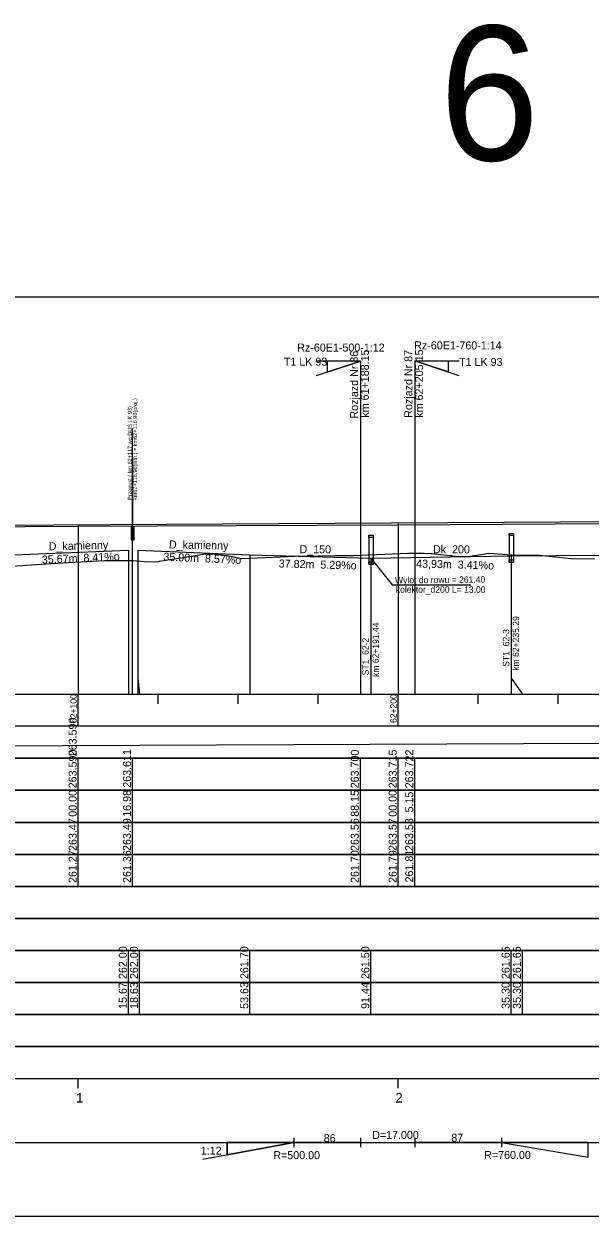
# Model space of a CAD drawing. Extents: x 6445630 to 6518227, y 5499240 to 5511716.
# Drawn here: x 6461314.2 to 6461491.2, y 5508966.7 to 5509339.1 of the extents above; entities that cross this region are included whole.
import ezdxf

# ---------------------------------------------------------------- set-up
doc = ezdxf.new("R2010")
doc.units = 0
for name, color, linetype in [('Default', 7, 'Continuous'), ('TOR_PROF-drenaze', 7, 'Continuous'), ('TOR_PROF-drenokolektory', 7, 'Continuous'), ('TOR_PROF-obiekty+opisy', 7, 'Continuous'), ('TOR_PROF-opisy glowne', 7, 'Continuous'), ('TOR_PROF-rozjazdy', 7, 'Continuous'), ('TOR_PROF-studnie i osadniki', 7, 'Continuous'), ('TOR_PROF-tabelka-geometria T1', 7, 'Continuous'), ('TOR_PROF-tabelka-kilometracja', 7, 'Continuous'), ('TOR_PROF-tabelka-odleglosci T1', 7, 'Continuous'), ('TOR_PROF-tabelka-pochylenia proj T1', 7, 'Continuous'), ('TOR_PROF-tabelka-rodzaj rowu T1', 7, 'Continuous'), ('TOR_PROF-tabelka-rodzaj rurociagow T1', 7, 'Continuous'), ('TOR_PROF-tabelka-rowyT1', 7, 'Continuous'), ('TOR_PROF-tabelka-rurociagi T1', 7, 'Continuous'), ('TOR_PROF-tabelka-rzedne istn T1', 7, 'Continuous'), ('TOR_PROF-tabelka-rzedne proj T1', 7, 'Continuous'), ('TOR_PROF-tabelka-teren istniejacy T1', 7, 'Continuous'), ('TOR_PROF-tabelka-warstwa ochronna T1', 7, 'Continuous'), ('TOR_PROF-tor istniejacy T1', 7, 'Continuous'), ('TOR_PROF-tor projektowany', 7, 'Continuous'), ('TOR_PROF-uklad odniesienia', 7, 'Continuous'), ('TOR_PROF-warstwa ochronna', 7, 'Continuous'), ('TOR_RAMKI-dodatkowe3', 7, 'Continuous'), ('TOR_RAMKI-MASKA WYCIECIA', 7, 'Continuous')]:
    doc.layers.add(name, color=color, linetype=linetype)

msp = doc.modelspace()

# ---------------------------------------------------------------- linework, layer by layer
at = {"layer": 'TOR_PROF-drenaze'}
for points in [[(6461311.21, 5509173.24), (6461346.88, 5509174.74)], [(6461349.84, 5509174.74), (6461384.84, 5509173.24)], [(6461384.84, 5509173.24), (6461422.65, 5509172.24)]]:
    msp.add_lwpolyline(points, dxfattribs=at)
at = {"layer": 'TOR_PROF-drenokolektory'}
for points in [[(6461346.88, 5509174.74), (6461346.88, 5509134.74), (6461346.88, 5509129.74), (6461346.88, 5509129.74)], [(6461346.88, 5509174.74), (6461346.88, 5509134.74), (6461346.88, 5509129.74), (6461346.88, 5509129.74)], [(6461349.84, 5509174.74), (6461349.84, 5509134.74), (6461349.84, 5509129.74), (6461349.84, 5509129.74)], [(6461349.84, 5509174.74), (6461349.84, 5509134.74), (6461350.38, 5509129.74), (6461350.38, 5509129.74)], [(6461384.84, 5509173.24), (6461384.84, 5509134.74), (6461384.84, 5509129.74), (6461384.84, 5509129.74)], [(6461384.84, 5509173.24), (6461384.84, 5509134.74), (6461384.84, 5509129.74), (6461384.84, 5509129.74)], [(6461384.84, 5509173.24), (6461384.84, 5509134.74), (6461384.84, 5509129.74), (6461384.84, 5509129.74)], [(6461422.65, 5509172.24), (6461466.51, 5509172.99)], [(6461422.65, 5509172.24), (6461422.65, 5509134.74), (6461422.65, 5509129.74), (6461422.65, 5509129.74)], [(6461422.65, 5509172.24), (6461422.65, 5509134.74), (6461422.65, 5509129.74), (6461422.65, 5509129.74)], [(6461422.65, 5509172.24), (6461422.65, 5509134.74), (6461422.65, 5509129.74), (6461422.65, 5509129.74)], [(6461466.51, 5509172.99), (6461536.98, 5509173.49)], [(6461466.51, 5509172.99), (6461466.51, 5509134.74), (6461466.51, 5509129.74), (6461466.51, 5509129.74)], [(6461466.51, 5509172.99), (6461466.51, 5509134.74), (6461466.51, 5509129.74), (6461466.51, 5509129.74)], [(6461466.51, 5509172.99), (6461466.51, 5509134.74), (6461466.51, 5509129.74), (6461466.51, 5509129.74)], [(6461466.51, 5509172.99), (6461466.51, 5509134.74), (6461470.01, 5509129.74), (6461470.01, 5509129.74)]]:
    msp.add_lwpolyline(points, dxfattribs=at)
at = {"layer": 'TOR_PROF-obiekty+opisy'}
for p, q in [((6461348.19, 5509129.74), (6461348.19, 5509212.79)), ((6461348.19, 5509203.79), (6461348.19, 5509182.79)), ((6461348.19, 5509203.79), (6461348.19, 5509182.76)), ((6461348.19, 5509203.79), (6461348.19, 5509182.79))]:
    msp.add_line(p, q, dxfattribs=at)
for points in [[(6461348.65, 5509182.04), (6461347.73, 5509182.04), (6461347.73, 5509177.96), (6461348.65, 5509177.96)], [(6461348.57, 5509181.5), (6461347.82, 5509181.5), (6461347.82, 5509178.5), (6461348.57, 5509178.5)]]:
    msp.add_lwpolyline(points, close=True, dxfattribs=at)
for points in [[(6461348.65, 5509177.96), (6461348.65, 5509182.04), (6461347.73, 5509182.04), (6461347.73, 5509177.96), (6461348.65, 5509177.96)], [(6461348.57, 5509178.5), (6461347.82, 5509178.5), (6461347.82, 5509181.5), (6461348.57, 5509181.5), (6461348.57, 5509178.5)]]:
    msp.add_lwpolyline(points, dxfattribs=at)
at = {"layer": 'TOR_PROF-rozjazdy'}
for p, q in [((6461419.37, 5509233.77), (6461405.45, 5509233.77)), ((6461419.37, 5509233.77), (6461405.45, 5509233.77)), ((6461419.37, 5509233.77), (6461405.59, 5509229.19)), ((6461419.37, 5509233.77), (6461419.37, 5509129.74)), ((6461436.37, 5509233.88), (6461436.37, 5509129.74)), ((6461436.37, 5509233.86), (6461450.28, 5509233.86)), ((6461436.37, 5509233.86), (6461450.14, 5509229.28)), ((6461370.11, 5508984.54), (6461398.57, 5508989.74)), ((6461377.77, 5508989.74), (6461398.57, 5508989.74)), ((6461398.57, 5508991.22), (6461398.57, 5508988.25)), ((6461419.37, 5508991.22), (6461419.37, 5508988.25)), ((6461436.37, 5508991.22), (6461436.37, 5508988.25)), ((6461463.48, 5508989.74), (6461436.37, 5508989.74)), ((6461463.48, 5508991.22), (6461463.48, 5508988.25)), ((6461490.58, 5508989.74), (6461463.48, 5508989.74))]:
    msp.add_line(p, q, dxfattribs=at)
for points in [[(6461408.97, 5509230.32), (6461419.37, 5509233.77), (6461408.97, 5509233.77), (6461408.97, 5509230.32)], [(6461419.37, 5509233.77), (6461408.97, 5509233.77), (6461408.97, 5509230.32), (6461419.37, 5509233.77)], [(6461446.77, 5509230.4), (6461436.37, 5509233.86), (6461446.77, 5509233.86), (6461446.77, 5509230.4)], [(6461436.37, 5509233.86), (6461446.77, 5509233.86), (6461446.77, 5509230.4), (6461436.37, 5509233.86)], [(6461419.37, 5508989.74), (6461398.57, 5508989.74), (6461377.77, 5508989.74), (6461377.77, 5508985.94), (6461398.57, 5508989.74)], [(6461398.57, 5508989.74), (6461377.77, 5508985.94), (6461377.77, 5508989.74)], [(6461463.48, 5508989.74), (6461490.58, 5508985.22), (6461490.58, 5508989.74)]]:
    msp.add_lwpolyline(points, dxfattribs=at)
at = {"layer": 'TOR_PROF-studnie i osadniki'}
for p, q in [((6461422.02, 5509179.41), (6461422.02, 5509170.41)), ((6461422.02, 5509179.41), (6461423.32, 5509179.41)), ((6461423.32, 5509179.41), (6461423.32, 5509170.41)), ((6461465.86, 5509179.99), (6461465.86, 5509170.99)), ((6461465.86, 5509179.99), (6461467.16, 5509179.99)), ((6461467.16, 5509179.99), (6461467.16, 5509170.99)), ((6461422.02, 5509170.41), (6461423.32, 5509170.41)), ((6461465.86, 5509170.99), (6461467.16, 5509170.99))]:
    msp.add_line(p, q, dxfattribs=at)
for points in [[(6461422.02, 5509179.41), (6461423.32, 5509179.41), (6461423.32, 5509178.71), (6461422.02, 5509178.71)], [(6461465.86, 5509179.99), (6461467.16, 5509179.99), (6461467.16, 5509179.29), (6461465.86, 5509179.29)], [(6461422.02, 5509171.11), (6461423.32, 5509171.11), (6461423.32, 5509170.41), (6461422.02, 5509170.41)], [(6461465.86, 5509171.69), (6461467.16, 5509171.69), (6461467.16, 5509170.99), (6461465.86, 5509170.99)]]:
    msp.add_lwpolyline(points, close=True, dxfattribs=at)
at = {"layer": 'TOR_PROF-tabelka-geometria T1'}
for points in [[(6452331.21, 5508989.74), (6462728.4, 5508989.74)], [(6452331.21, 5508989.74), (6462731.21, 5508989.74)]]:
    msp.add_lwpolyline(points, dxfattribs=at)
at = {"layer": 'TOR_PROF-tabelka-kilometracja'}
for points in [[(6461331.21, 5509006.74), (6461331.21, 5509009.74)], [(6461431.21, 5509006.74), (6461431.21, 5509009.74)]]:
    msp.add_lwpolyline(points, dxfattribs=at)
at = {"layer": 'TOR_PROF-tabelka-odleglosci T1'}
for points in [[(6461331.21, 5509099.74), (6461331.21, 5509109.74)], [(6461348.19, 5509099.74), (6461348.19, 5509109.74)], [(6461419.37, 5509099.74), (6461419.37, 5509109.74)], [(6461431.21, 5509099.74), (6461431.21, 5509109.74)], [(6461436.37, 5509099.74), (6461436.37, 5509109.74)], [(6461331.21, 5509089.74), (6461331.21, 5509099.74)], [(6461348.19, 5509089.74), (6461348.19, 5509099.74)], [(6461419.37, 5509089.74), (6461419.37, 5509099.74)], [(6461431.21, 5509089.74), (6461431.21, 5509099.74)], [(6461436.37, 5509089.74), (6461436.37, 5509099.74)]]:
    msp.add_lwpolyline(points, dxfattribs=at)
msp.add_lwpolyline([(6452331.21, 5509089.74), (6462731.21, 5509089.74), (6462731.21, 5509099.74), (6452331.21, 5509099.74)], close=True, dxfattribs=at)
at = {"layer": 'TOR_PROF-tabelka-pochylenia proj T1'}
msp.add_lwpolyline([(6452331.21, 5509109.74), (6462731.21, 5509109.74), (6462731.21, 5509119.74), (6452331.21, 5509119.74)], close=True, dxfattribs=at)
msp.add_lwpolyline([(6460751.21, 5509111.24), (6462357.21, 5509118.24)], dxfattribs=at)
at = {"layer": 'TOR_PROF-tabelka-rodzaj rowu T1'}
for points in [[(6452331.21, 5509049.74), (6462731.21, 5509049.74), (6462731.21, 5509059.74), (6452331.21, 5509059.74)], [(6452331.21, 5509029.74), (6462731.21, 5509029.74), (6462731.21, 5509039.74), (6452331.21, 5509039.74)]]:
    msp.add_lwpolyline(points, close=True, dxfattribs=at)
for points in [[(6461346.88, 5509029.74), (6461346.88, 5509039.74)], [(6461350.38, 5509029.74), (6461350.38, 5509039.74)], [(6461384.84, 5509029.74), (6461384.84, 5509039.74)], [(6461422.65, 5509029.74), (6461422.65, 5509039.74)], [(6461466.51, 5509029.74), (6461466.51, 5509039.74)], [(6461470.01, 5509029.74), (6461470.01, 5509039.74)]]:
    msp.add_lwpolyline(points, dxfattribs=at)
at = {"layer": 'TOR_PROF-tabelka-rowyT1'}
msp.add_lwpolyline([(6452331.21, 5509059.74), (6462731.21, 5509059.74), (6462731.21, 5509069.74), (6452331.21, 5509069.74)], close=True, dxfattribs=at)
at = {"layer": 'TOR_PROF-tabelka-rurociagi T1'}
msp.add_lwpolyline([(6452331.21, 5509039.74), (6462731.21, 5509039.74), (6462731.21, 5509049.74), (6452331.21, 5509049.74)], close=True, dxfattribs=at)
for points in [[(6461346.88, 5509039.74), (6461346.88, 5509049.74)], [(6461350.38, 5509039.74), (6461350.38, 5509049.74)], [(6461384.84, 5509039.74), (6461384.84, 5509049.74)], [(6461422.65, 5509039.74), (6461422.65, 5509049.74)], [(6461466.51, 5509039.74), (6461466.51, 5509049.74)], [(6461470.01, 5509039.74), (6461470.01, 5509049.74)]]:
    msp.add_lwpolyline(points, dxfattribs=at)
at = {"layer": 'TOR_PROF-tabelka-rzedne istn T1'}
msp.add_lwpolyline([(6452331.21, 5509079.74), (6462731.21, 5509079.74), (6462731.21, 5509089.74), (6452331.21, 5509089.74)], close=True, dxfattribs=at)
for points in [[(6461331.21, 5509079.74), (6461331.21, 5509089.74)], [(6461348.19, 5509079.74), (6461348.19, 5509089.74)], [(6461419.37, 5509079.74), (6461419.37, 5509089.74)], [(6461431.21, 5509079.74), (6461431.21, 5509089.74)], [(6461436.37, 5509079.74), (6461436.37, 5509089.74)], [(6461331.21, 5509069.74), (6461331.21, 5509079.74)], [(6461331.21, 5509069.74), (6461331.21, 5509079.74)], [(6461331.21, 5509069.74), (6461331.21, 5509079.74)], [(6461331.21, 5509069.74), (6461331.21, 5509079.74)], [(6461331.21, 5509069.74), (6461331.21, 5509079.74)], [(6461348.19, 5509069.74), (6461348.19, 5509079.74)], [(6461419.37, 5509069.74), (6461419.37, 5509079.74)], [(6461431.21, 5509069.74), (6461431.21, 5509079.74)], [(6461431.21, 5509069.74), (6461431.21, 5509079.74)], [(6461431.21, 5509069.74), (6461431.21, 5509079.74)], [(6461431.21, 5509069.74), (6461431.21, 5509079.74)], [(6461431.21, 5509069.74), (6461431.21, 5509079.74)], [(6461436.37, 5509069.74), (6461436.37, 5509079.74)]]:
    msp.add_lwpolyline(points, dxfattribs=at)
at = {"layer": 'TOR_PROF-tabelka-rzedne proj T1'}
for p, q in [((6461422.67, 5509172.21), (6461429.27, 5509163.95)), ((6461429.27, 5509163.95), (6461453.92, 5509163.95))]:
    msp.add_line(p, q, dxfattribs=at)
msp.add_lwpolyline([(6452331.21, 5509099.74), (6462731.21, 5509099.74), (6462731.21, 5509109.74), (6452331.21, 5509109.74)], close=True, dxfattribs=at)
at = {"layer": 'TOR_PROF-tabelka-teren istniejacy T1'}
msp.add_lwpolyline([(6452331.21, 5509069.74), (6462731.21, 5509069.74), (6462731.21, 5509079.74), (6452331.21, 5509079.74)], close=True, dxfattribs=at)
msp.add_lwpolyline([(6452331.21, 5509069.74), (6462731.21, 5509069.74), (6462731.21, 5509079.74), (6452331.21, 5509079.74)], close=True, dxfattribs=at)
msp.add_lwpolyline([(6452331.21, 5509069.74), (6462731.21, 5509069.74), (6462731.21, 5509079.74), (6452331.21, 5509079.74)], close=True, dxfattribs=at)
msp.add_lwpolyline([(6452331.21, 5509069.74), (6462731.21, 5509069.74), (6462731.21, 5509079.74), (6452331.21, 5509079.74)], close=True, dxfattribs=at)
msp.add_lwpolyline([(6452331.21, 5509069.74), (6462731.21, 5509069.74), (6462731.21, 5509079.74), (6452331.21, 5509079.74)], close=True, dxfattribs=at)
at = {"layer": 'TOR_PROF-tabelka-warstwa ochronna T1'}
msp.add_lwpolyline([(6452331.21, 5509019.74), (6462731.21, 5509019.74), (6462731.21, 5509029.74), (6452331.21, 5509029.74)], close=True, dxfattribs=at)
at = {"layer": 'TOR_PROF-tor istniejacy T1'}
msp.add_lwpolyline([(6461530.46, 5509183.09), (6461480.28, 5509182.84), (6461430.84, 5509182.59), (6461380.59, 5509182.34), (6461331.44, 5509182.09), (6461280.8, 5509181.84), (6461229.83, 5509181.54), (6461180.13, 5509181.24), (6461129.93, 5509181.04), (6461080.73, 5509180.74), (6461040.87, 5509180.34), (6461007.64, 5509180.39), (6460980.45, 5509180.19), (6460928.02, 5509179.89), (6460922.98, 5509179.79), (6460889.75, 5509179.44), (6460879.39, 5509179.44), (6460846.16, 5509179.49), (6460828.74, 5509179.34), (6460779.05, 5509178.99), (6460737.6, 5509178.99), (6460704.37, 5509178.58), (6460688.84, 5509178.51)], dxfattribs=at)
at = {"layer": 'TOR_PROF-tor projektowany'}
msp.add_line((6460751.21, 5509179.04), (6462357.21, 5509189.14), dxfattribs=at)
msp.add_line((6460751.21, 5509179.04), (6462357.21, 5509189.14), dxfattribs=at)
for points in [[(6461331.21, 5509182.68), (6461331.21, 5509134.74), (6461331.21, 5509129.74), (6461331.21, 5509129.74)], [(6461331.21, 5509182.68), (6461331.21, 5509134.74), (6461331.21, 5509129.74), (6461331.21, 5509129.74)], [(6461331.21, 5509182.68), (6461331.21, 5509134.74), (6461331.21, 5509129.74), (6461331.21, 5509129.74)], [(6461431.21, 5509183.31), (6461431.21, 5509134.74), (6461431.21, 5509129.74), (6461431.21, 5509129.74)], [(6461431.21, 5509183.31), (6461431.21, 5509134.74), (6461431.21, 5509129.74), (6461431.21, 5509129.74)]]:
    msp.add_lwpolyline(points, dxfattribs=at)
at = {"layer": 'TOR_PROF-uklad odniesienia'}
for p, q in [((6452331.21, 5509129.74), (6462731.21, 5509129.74)), ((6461331.21, 5509119.74), (6461331.21, 5509129.74)), ((6461356.21, 5509126.74), (6461356.21, 5509129.74)), ((6461381.21, 5509126.74), (6461381.21, 5509129.74)), ((6461406.21, 5509126.74), (6461406.21, 5509129.74)), ((6461431.21, 5509119.74), (6461431.21, 5509129.74)), ((6461456.21, 5509126.74), (6461456.21, 5509129.74)), ((6461481.21, 5509126.74), (6461481.21, 5509129.74))]:
    msp.add_line(p, q, dxfattribs=at)
at = {"layer": 'TOR_PROF-warstwa ochronna'}
msp.add_lwpolyline([(6452331.21, 5509009.74), (6462731.21, 5509009.74), (6462731.21, 5509019.74), (6452331.21, 5509019.74)], close=True, dxfattribs=at)
at = {"layer": 'TOR_RAMKI-dodatkowe3'}
for p, q in [((6461322.79, 5509170.59), (6461339.43, 5509171.55)), ((6461339.43, 5509171.55), (6461341.8, 5509171.55)), ((6461341.8, 5509171.55), (6461348.42, 5509171.54)), ((6461348.42, 5509171.54), (6461352.92, 5509171.07)), ((6461352.92, 5509171.07), (6461356.34, 5509171.24)), ((6461356.34, 5509171.24), (6461356.64, 5509171.28)), ((6461356.64, 5509171.28), (6461370.31, 5509173.47)), ((6461370.31, 5509173.47), (6461372.74, 5509173.56)), ((6461372.74, 5509173.56), (6461377.74, 5509173.09)), ((6461377.74, 5509173.09), (6461382.23, 5509172.17)), ((6461382.23, 5509172.17), (6461382.48, 5509172.18)), ((6461382.48, 5509172.18), (6461399.01, 5509172.89)), ((6461399.01, 5509172.89), (6461406.19, 5509173.01)), ((6461406.19, 5509173.01), (6461411.55, 5509173.08)), ((6461411.55, 5509173.08), (6461417.16, 5509173.12)), ((6461417.16, 5509173.12), (6461434.15, 5509173.78)), ((6461434.15, 5509173.78), (6461439.26, 5509173.79)), ((6461439.26, 5509173.79), (6461441.71, 5509173.7)), ((6461441.71, 5509173.7), (6461449.06, 5509172.88)), ((6461449.06, 5509172.88), (6461452.99, 5509172.8)), ((6461452.99, 5509172.8), (6461455.64, 5509173.22)), ((6461455.64, 5509173.22), (6461459.46, 5509173.83)), ((6461459.46, 5509173.83), (6461468.15, 5509173.16)), ((6461468.15, 5509173.16), (6461475.33, 5509173.14)), ((6461475.33, 5509173.14), (6461485.24, 5509172.15)), ((6461485.24, 5509172.15), (6461492.57, 5509172.07)), ((6461307.86, 5509169.52), (6461315, 5509170.06)), ((6461315, 5509170.06), (6461322.79, 5509170.59))]:
    msp.add_line(p, q, dxfattribs=at)
at = {"layer": 'TOR_RAMKI-MASKA WYCIECIA'}
msp.add_lwpolyline([(6460741.75, 5508966.75), (6462761.75, 5508966.75), (6462761.75, 5509253.75), (6460741.75, 5509253.75)], close=True, dxfattribs=at)

# ---------------------------------------------------------------- texts
msp.add_text('62+235.30', height=0.0035, rotation=90).set_placement((6461466.51, 5509029.72))
at = {"layer": 'Default'}
for p in [(6461380.59, 5509182.34), (6461430.84, 5509182.59), (6461480.28, 5509182.84), (6461331.44, 5509182.09)]:
    msp.add_text('+', height=0.001, dxfattribs=at).set_placement(p)
at = {"layer": 'TOR_PROF-drenaze'}
for s, rotation, p in [('D_kamienny', 1.2753, (6461322.01, 5509174.71)), ('D_kamienny', 358.7729, (6461359.54, 5509175.3)), ('D_150', 359.6772, (6461400.34, 5509173.8)), ('Dk_200', 359.6772, (6461442.06, 5509173.8)), ('35.67m  8.41%o  ', 2.4079, (6461319.89, 5509170.53)), ('35.00m  8.57%o  ', 357.546, (6461357.78, 5509171.49)), ('37.82m  5.29%o  ', 358.4852, (6461393.83, 5509169.35)), ('43,93m  3.41%o  ', 358.4852, (6461436.77, 5509169.35))]:
    msp.add_text(s, height=2.5, rotation=rotation, dxfattribs=at).set_placement(p)
at = {"layer": 'TOR_PROF-obiekty+opisy'}
for s, p in [(' km62+116,98(istn.) = km62+116,98(proj.) ', (6461349.56, 5509189.92)), (' Przepust ( km 62+117 wg DUŚ LK 93)', (6461347.95, 5509189.92))]:
    msp.add_text(s, height=1.25, rotation=90, dxfattribs=at).set_placement(p)
at = {"layer": 'TOR_PROF-opisy glowne'}
for s, rotation, p in [('Wylot do rowu = 261.40', 0.4945, (6461430.22, 5509164.35)), ('kolektor_d200 L= 13.00', 359.8879, (6461430.44, 5509161.48)), ('km 62+235.29', 90, (6461468.95, 5509137.09)), ('km 62+191.44', 90, (6461425.16, 5509135.13)), ('ST1_62-3', 90, (6461465.89, 5509138.31)), ('ST1_62-2', 90, (6461421.96, 5509135.63))]:
    msp.add_text(s, height=2, rotation=rotation, dxfattribs=at).set_placement(p)
at = {"layer": 'TOR_PROF-rozjazdy'}
for s, p in [('Rz-60E1-500-1:12', (6461399.64, 5509236.77)), ('Rz-60E1-760-1:14', (6461436.19, 5509237.45)), ('T1 LK 93', (6461395.45, 5509232.36)), ('T1 LK 93', (6461450.22, 5509232.28)), ('86', (6461407.93, 5508989.87)), ('1:12', (6461369.5, 5508985.96)), ('R=500.00', (6461392.17, 5508984.55))]:
    msp.add_text(s, height=2.5, dxfattribs=at).set_placement(p)
for s, rotation, p in [('Rozjazd Nr 86', 90, (6461418.65, 5509215.84)), ('km 61+188.15', 90, (6461422.02, 5509216.13)), ('Rozjazd Nr 87', 90, (6461435.59, 5509216.09)), ('km 62+205.15', 90, (6461438.96, 5509216.12)), ('87', 360, (6461447.77, 5508989.99)), ('R=760.00', 360, (6461458.04, 5508984.6))]:
    msp.add_text(s, height=2.5, rotation=rotation, dxfattribs=at).set_placement(p)
at = {"layer": 'TOR_PROF-tabelka-geometria T1'}
msp.add_text('D=17.000', height=2.5, dxfattribs=at).set_placement((6461423.04, 5508990.87))
at = {"layer": 'TOR_PROF-tabelka-kilometracja'}
for s, p in [('1', (6461330.56, 5509002.24)), ('2', (6461430.33, 5509002.24))]:
    msp.add_text(s, height=3, dxfattribs=at).set_placement(p)
at = {"layer": 'TOR_PROF-tabelka-odleglosci T1'}
for s, p in [('263.590', (6461330.71, 5509100.37)), ('263.611', (6461347.69, 5509100.54)), ('263.700', (6461418.87, 5509100.37)), ('263.715', (6461430.71, 5509100.37)), ('263.722', (6461435.87, 5509100.38)), ('00.00', (6461330.71, 5509091.48)), ('16.98', (6461347.69, 5509091.47)), ('88.15', (6461418.87, 5509091.47)), ('00.00', (6461430.71, 5509091.48)), ('5.15', (6461435.87, 5509092.83))]:
    msp.add_text(s, height=2.5, rotation=90, dxfattribs=at).set_placement(p)
at = {"layer": 'TOR_PROF-tabelka-pochylenia proj T1'}
msp.add_text('263.590', height=2.5, rotation=90, dxfattribs=at).set_placement((6461330.71, 5509110.37))
at = {"layer": 'TOR_PROF-tabelka-rodzaj rurociagow T1'}
for s, p in [('15.67', (6461346.38, 5509031.48)), ('18.63', (6461349.88, 5509031.48)), ('53.63', (6461384.34, 5509031.48)), ('91.44', (6461422.15, 5509031.48)), ('35.30', (6461466.01, 5509031.48)), ('35.30', (6461469.51, 5509031.48))]:
    msp.add_text(s, height=2.5, rotation=90, dxfattribs=at).set_placement(p)
at = {"layer": 'TOR_PROF-tabelka-rurociagi T1'}
for s, p in [('262.00', (6461346.38, 5509040.8)), ('262.00', (6461349.88, 5509040.8)), ('261.70', (6461384.34, 5509040.8)), ('261.50', (6461422.15, 5509040.8)), ('261.65', (6461466.01, 5509040.8)), ('261.65', (6461469.51, 5509040.8))]:
    msp.add_text(s, height=2.5, rotation=90, dxfattribs=at).set_placement(p)
at = {"layer": 'TOR_PROF-tabelka-rzedne istn T1'}
for s, p in [('263.47', (6461330.71, 5509080.8)), ('263.49', (6461347.69, 5509080.8)), ('263.56', (6461418.87, 5509080.8)), ('263.57', (6461430.71, 5509080.8)), ('263.58', (6461435.87, 5509080.8)), ('261.27', (6461330.71, 5509070.8)), ('261.36', (6461347.69, 5509070.8)), ('261.70', (6461418.87, 5509070.8)), ('261.79', (6461430.71, 5509070.8)), ('261.81', (6461435.87, 5509070.97))]:
    msp.add_text(s, height=2.5, rotation=90, dxfattribs=at).set_placement(p)
at = {"layer": 'TOR_PROF-uklad odniesienia'}
msp.add_text('6', height=42, dxfattribs=at).set_placement((6461444.04, 5509296.49))
for s, p in [('62+100', (6461330.71, 5509120.76)), ('62+200', (6461430.71, 5509120.76))]:
    msp.add_text(s, height=2, rotation=90, dxfattribs=at).set_placement(p)

doc.saveas('drawing.dxf')
